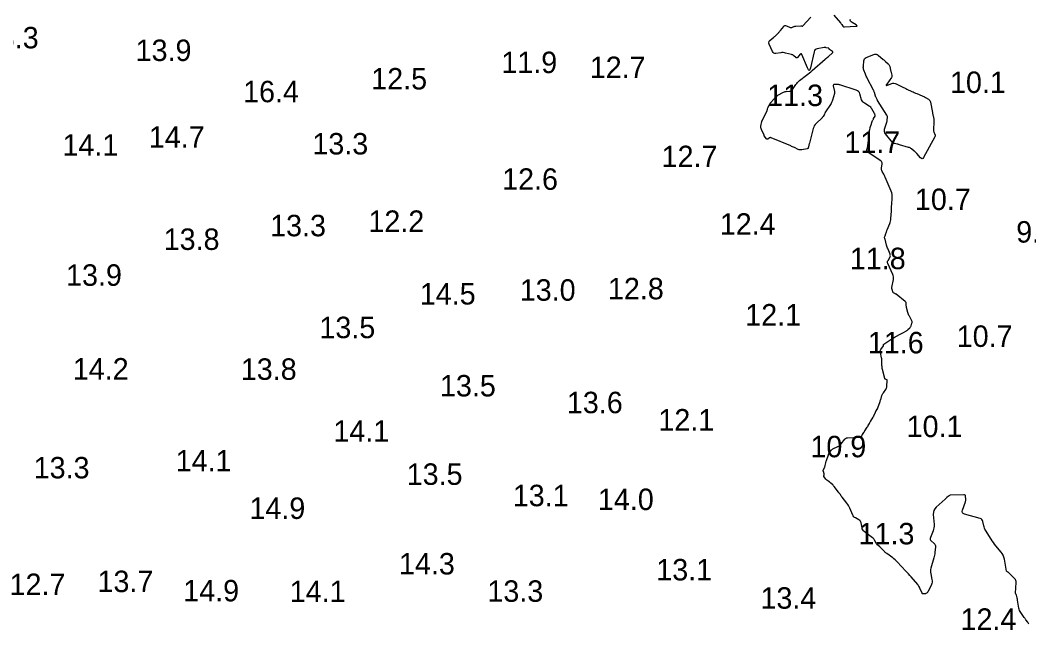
# Model space of a CAD drawing. Extents: x 815352 to 820877, y 582403 to 597439.
# Drawn here: x 819447.5 to 819682.5, y 593633.2 to 593775.3 of the extents above; entities that cross this region are included whole.
import ezdxf

# ---------------------------------------------------------------- set-up
doc = ezdxf.new("R2010")
doc.units = 0
doc.layers.add('V-CONT-EL12', color=7, linetype='Continuous')
doc.layers.add('V-TOPO-SOUN', color=7, linetype='Continuous')

msp = doc.modelspace()

# ---------------------------------------------------------------- linework, layer by layer
at = {"layer": 'V-CONT-EL12'}
for points in [[(819682.56, 593634.52), (819682.47, 593634.67), (819682.37, 593634.81), (819682.27, 593634.95), (819681.86, 593635.51), (819681.76, 593635.64), (819681.66, 593635.78), (819681.56, 593635.92), (819681.46, 593636.06), (819680.64, 593637.2), (819680.48, 593637.44), (819680.36, 593637.7), (819680.26, 593637.97), (819680.2, 593638.25), (819679.9, 593640.13), (819679.88, 593640.25), (819679.86, 593640.38), (819679.83, 593640.5), (819679.8, 593640.62), (819679.64, 593641.25), (819679.62, 593641.3), (819679.61, 593641.34), (819679.59, 593641.38), (819679.57, 593641.42), (819679.48, 593641.58), (819679.47, 593641.62), (819679.45, 593641.66), (819679.45, 593641.7), (819679.45, 593641.75), (819679.57, 593644.2), (819679.57, 593644.24), (819679.57, 593644.28), (819679.57, 593644.32), (819679.57, 593644.36), (819679.55, 593644.51), (819679.55, 593644.55), (819679.54, 593644.59), (819679.53, 593644.62), (819679.52, 593644.66), (819679.43, 593644.86), (819679.41, 593644.9), (819679.39, 593644.94), (819679.36, 593644.98), (819679.33, 593645.02), (819677.71, 593646.59), (819677.68, 593646.62), (819677.65, 593646.64), (819677.61, 593646.66), (819677.58, 593646.68), (819677.44, 593646.76), (819677.4, 593646.78), (819677.38, 593646.81), (819677.36, 593646.84), (819677.35, 593646.88), (819676.84, 593649.67), (819676.73, 593650.12), (819676.56, 593650.55), (819676.34, 593650.95), (819676.06, 593651.32), (819674.85, 593652.77), (819674.55, 593653.13), (819674.27, 593653.51), (819674, 593653.9), (819673.74, 593654.29), (819672.43, 593656.43), (819672.3, 593656.66), (819672.19, 593656.9), (819672.1, 593657.15), (819672.03, 593657.41), (819671.8, 593658.45), (819671.71, 593658.69), (819671.58, 593658.88), (819671.4, 593659.02), (819671.17, 593659.11), (819667.55, 593660.13), (819667.23, 593660.27), (819667.05, 593660.48), (819666.99, 593660.75), (819667.06, 593661.09), (819667.75, 593662.98), (819667.8, 593663.15), (819667.83, 593663.31), (819667.85, 593663.48), (819667.84, 593663.64), (819667.78, 593664.32), (819667.74, 593664.47), (819667.67, 593664.58), (819667.55, 593664.64), (819667.4, 593664.65), (819664.31, 593664.56), (819664.18, 593664.54), (819664.06, 593664.51), (819663.94, 593664.45), (819663.83, 593664.37), (819663.42, 593664), (819663.32, 593663.91), (819663.22, 593663.82), (819663.12, 593663.73), (819663.02, 593663.64), (819660.95, 593661.78), (819660.63, 593661.42), (819660.41, 593661.02), (819660.29, 593660.57), (819660.27, 593660.09), (819660.44, 593657.7), (819660.44, 593657.34), (819660.41, 593656.98), (819660.34, 593656.63), (819660.23, 593656.29), (819659.61, 593654.68), (819659.56, 593654.47), (819659.57, 593654.27), (819659.65, 593654.09), (819659.79, 593653.93), (819660.49, 593653.31), (819660.64, 593653.15), (819660.74, 593652.96), (819660.79, 593652.76), (819660.79, 593652.54), (819660.66, 593651.17), (819660.63, 593650.86), (819660.57, 593650.56), (819660.51, 593650.26), (819660.43, 593649.97), (819659.7, 593647.58), (819659.63, 593647.25), (819659.6, 593646.93), (819659.61, 593646.6), (819659.66, 593646.27), (819659.96, 593644.94), (819660, 593644.62), (819659.99, 593644.31), (819659.93, 593644.01), (819659.82, 593643.71), (819659.04, 593642.09), (819659, 593642.01), (819658.95, 593641.94), (819658.89, 593641.88), (819658.82, 593641.83), (819658.51, 593641.62), (819658.44, 593641.58), (819658.37, 593641.55), (819658.29, 593641.54), (819658.21, 593641.54), (819657.88, 593641.56), (819657.81, 593641.57), (819657.74, 593641.6), (819657.69, 593641.65), (819657.66, 593641.72), (819657.14, 593642.92), (819657.04, 593643.14), (819656.92, 593643.35), (819656.78, 593643.55), (819656.63, 593643.74), (819655.13, 593645.5), (819654.82, 593645.85), (819654.51, 593646.2), (819654.2, 593646.55), (819653.88, 593646.89), (819651.84, 593649.05), (819651.6, 593649.29), (819651.35, 593649.53), (819651.09, 593649.75), (819650.81, 593649.96), (819649.46, 593650.94), (819649.3, 593651.06), (819649.15, 593651.19), (819649.01, 593651.32), (819648.87, 593651.46), (819648.26, 593652.09), (819648.15, 593652.2), (819648.04, 593652.3), (819647.93, 593652.41), (819647.81, 593652.51), (819647.34, 593652.9), (819647.23, 593653.01), (819647.13, 593653.12), (819647.04, 593653.24), (819646.97, 593653.37), (819646.59, 593654.1), (819646.5, 593654.26), (819646.38, 593654.41), (819646.26, 593654.54), (819646.12, 593654.66), (819644.2, 593656.08), (819644, 593656.26), (819643.84, 593656.46), (819643.73, 593656.69), (819643.66, 593656.95), (819643.45, 593658.09), (819643.38, 593658.31), (819643.28, 593658.5), (819643.13, 593658.66), (819642.94, 593658.79), (819642.11, 593659.26), (819641.91, 593659.39), (819641.75, 593659.54), (819641.61, 593659.72), (819641.5, 593659.93), (819640.82, 593661.56), (819640.68, 593661.86), (819640.52, 593662.14), (819640.35, 593662.42), (819640.15, 593662.68), (819639, 593664.11), (819638.95, 593664.17), (819638.91, 593664.22), (819638.88, 593664.28), (819638.84, 593664.35), (819638.71, 593664.6), (819638.67, 593664.66), (819638.63, 593664.72), (819638.59, 593664.78), (819638.54, 593664.83), (819638.35, 593665.07), (819638.3, 593665.12), (819638.25, 593665.18), (819638.21, 593665.24), (819638.16, 593665.3), (819637.21, 593666.55), (819637.12, 593666.66), (819637.03, 593666.77), (819636.93, 593666.87), (819636.83, 593666.97), (819636.38, 593667.4), (819636.29, 593667.48), (819636.19, 593667.56), (819636.1, 593667.63), (819636, 593667.7), (819635.6, 593667.98), (819635.5, 593668.05), (819635.41, 593668.13), (819635.33, 593668.21), (819635.25, 593668.3), (819634.82, 593668.82), (819634.78, 593668.88), (819634.76, 593668.93), (819634.76, 593668.99), (819634.77, 593669.05), (819634.83, 593669.31), (819634.84, 593669.37), (819634.85, 593669.43), (819634.84, 593669.5), (819634.82, 593669.56), (819634.66, 593670.05), (819634.64, 593670.16), (819634.63, 593670.26), (819634.65, 593670.36), (819634.68, 593670.46), (819634.92, 593670.99), (819634.97, 593671.12), (819635.02, 593671.24), (819635.05, 593671.37), (819635.08, 593671.5), (819635.21, 593672.1), (819635.24, 593672.25), (819635.28, 593672.39), (819635.32, 593672.53), (819635.36, 593672.67), (819635.83, 593674), (819635.88, 593674.14), (819635.95, 593674.27), (819636.02, 593674.4), (819636.1, 593674.52), (819636.45, 593674.99), (819636.55, 593675.1), (819636.65, 593675.2), (819636.77, 593675.28), (819636.9, 593675.35), (819638.03, 593675.88), (819638.25, 593676), (819638.45, 593676.14), (819638.64, 593676.31), (819638.8, 593676.5), (819639.66, 593677.61), (819639.7, 593677.66), (819639.74, 593677.7), (819639.79, 593677.74), (819639.85, 593677.77), (819640.07, 593677.9), (819640.13, 593677.93), (819640.18, 593677.95), (819640.24, 593677.96), (819640.31, 593677.97), (819642.97, 593678.1), (819643.04, 593678.1), (819643.1, 593678.11), (819643.17, 593678.13), (819643.23, 593678.15), (819643.52, 593678.24), (819643.56, 593678.26), (819643.59, 593678.28), (819643.62, 593678.32), (819643.63, 593678.36), (819643.68, 593678.53), (819643.7, 593678.57), (819643.71, 593678.61), (819643.73, 593678.65), (819643.76, 593678.69), (819644.09, 593679.18), (819644.16, 593679.27), (819644.22, 593679.37), (819644.28, 593679.46), (819644.34, 593679.56), (819644.86, 593680.38), (819644.93, 593680.49), (819645, 593680.6), (819645.07, 593680.71), (819645.13, 593680.83), (819645.39, 593681.28), (819645.46, 593681.4), (819645.52, 593681.51), (819645.59, 593681.63), (819645.65, 593681.74), (819646.25, 593682.76), (819646.32, 593682.88), (819646.38, 593683), (819646.44, 593683.12), (819646.49, 593683.24), (819646.79, 593683.92), (819646.8, 593683.94), (819646.82, 593683.96), (819646.83, 593683.99), (819646.84, 593684.01), (819646.89, 593684.1), (819646.9, 593684.12), (819646.92, 593684.14), (819646.93, 593684.16), (819646.95, 593684.19), (819647.22, 593684.58), (819647.26, 593684.65), (819647.3, 593684.73), (819647.34, 593684.81), (819647.37, 593684.89), (819647.87, 593686.39), (819647.93, 593686.56), (819647.98, 593686.73), (819648.04, 593686.91), (819648.09, 593687.08), (819648.31, 593687.77), (819648.37, 593687.94), (819648.45, 593688.11), (819648.53, 593688.26), (819648.63, 593688.41), (819649.2, 593689.19), (819649.31, 593689.37), (819649.4, 593689.57), (819649.45, 593689.77), (819649.48, 593689.99), (819649.55, 593691.3), (819649.54, 593691.37), (819649.52, 593691.42), (819649.48, 593691.46), (819649.42, 593691.48), (819649.15, 593691.57), (819649.09, 593691.6), (819649.04, 593691.64), (819649, 593691.69), (819648.98, 593691.75), (819648.42, 593693.89), (819648.38, 593694.11), (819648.34, 593694.33), (819648.32, 593694.55), (819648.31, 593694.77), (819648.3, 593695.66), (819648.3, 593695.89), (819648.28, 593696.11), (819648.25, 593696.33), (819648.21, 593696.55), (819647.94, 593697.85), (819647.92, 593698.02), (819647.93, 593698.2), (819647.98, 593698.36), (819648.07, 593698.51), (819648.67, 593699.37), (819648.69, 593699.4), (819648.7, 593699.43), (819648.7, 593699.46), (819648.7, 593699.5), (819648.67, 593699.63), (819648.67, 593699.66), (819648.68, 593699.69), (819648.69, 593699.71), (819648.71, 593699.74), (819650.38, 593700.85), (819650.63, 593701.02), (819650.89, 593701.18), (819651.15, 593701.33), (819651.42, 593701.47), (819652.74, 593702.16), (819652.88, 593702.23), (819653.02, 593702.31), (819653.17, 593702.39), (819653.31, 593702.47), (819653.9, 593702.81), (819654.02, 593702.89), (819654.14, 593702.97), (819654.25, 593703.06), (819654.36, 593703.16), (819654.78, 593703.57), (819654.88, 593703.68), (819654.96, 593703.79), (819655.03, 593703.92), (819655.09, 593704.05), (819655.3, 593704.62), (819655.34, 593704.76), (819655.35, 593704.9), (819655.32, 593705.04), (819655.27, 593705.17), (819654.69, 593706.27), (819654.59, 593706.48), (819654.5, 593706.7), (819654.42, 593706.92), (819654.35, 593707.15), (819654.05, 593708.29), (819654.02, 593708.42), (819654, 593708.54), (819653.98, 593708.67), (819653.97, 593708.8), (819653.94, 593709.32), (819653.93, 593709.44), (819653.88, 593709.55), (819653.82, 593709.65), (819653.73, 593709.73), (819651.6, 593711.39), (819651.53, 593711.44), (819651.47, 593711.49), (819651.4, 593711.53), (819651.33, 593711.58), (819651.02, 593711.75), (819650.96, 593711.79), (819650.92, 593711.84), (819650.88, 593711.9), (819650.85, 593711.96), (819650.76, 593712.27), (819650.74, 593712.33), (819650.73, 593712.39), (819650.71, 593712.45), (819650.7, 593712.51), (819650.64, 593712.76), (819650.63, 593712.82), (819650.63, 593712.88), (819650.63, 593712.95), (819650.64, 593713.01), (819650.98, 593714.8), (819651.01, 593715.12), (819651, 593715.43), (819650.94, 593715.74), (819650.82, 593716.03), (819649.68, 593718.53), (819649.61, 593718.72), (819649.6, 593718.9), (819649.63, 593719.09), (819649.72, 593719.27), (819650.15, 593719.98), (819650.23, 593720.17), (819650.27, 593720.35), (819650.26, 593720.54), (819650.21, 593720.73), (819649.72, 593721.9), (819649.62, 593722.14), (819649.54, 593722.38), (819649.46, 593722.62), (819649.39, 593722.86), (819649.03, 593724.26), (819649.02, 593724.3), (819649.01, 593724.34), (819648.99, 593724.38), (819648.97, 593724.42), (819648.9, 593724.57), (819648.89, 593724.61), (819648.88, 593724.65), (819648.89, 593724.69), (819648.9, 593724.73), (819649.05, 593725.05), (819649.08, 593725.12), (819649.11, 593725.18), (819649.14, 593725.25), (819649.16, 593725.32), (819649.34, 593725.92), (819649.38, 593726.04), (819649.42, 593726.16), (819649.46, 593726.28), (819649.51, 593726.4), (819650.12, 593727.86), (819650.23, 593728.14), (819650.31, 593728.43), (819650.37, 593728.73), (819650.4, 593729.03), (819650.5, 593730.74), (819650.53, 593731.12), (819650.55, 593731.51), (819650.57, 593731.9), (819650.6, 593732.28), (819650.7, 593733.89), (819650.7, 593734.29), (819650.66, 593734.68), (819650.58, 593735.05), (819650.45, 593735.43), (819649.09, 593738.7), (819649.01, 593738.88), (819648.93, 593739.05), (819648.84, 593739.22), (819648.75, 593739.38), (819648.36, 593740.04), (819648.27, 593740.21), (819648.22, 593740.38), (819648.2, 593740.56), (819648.21, 593740.75), (819648.35, 593741.77), (819648.36, 593741.99), (819648.31, 593742.19), (819648.2, 593742.36), (819648.03, 593742.5), (819645.6, 593744.14), (819645.55, 593744.17), (819645.5, 593744.2), (819645.45, 593744.23), (819645.4, 593744.26), (819645.19, 593744.37), (819645.14, 593744.4), (819645.1, 593744.43), (819645.06, 593744.47), (819645.03, 593744.52), (819644.82, 593744.82), (819644.78, 593744.89), (819644.76, 593744.96), (819644.76, 593745.03), (819644.78, 593745.11), (819644.91, 593745.56), (819644.94, 593745.67), (819644.96, 593745.77), (819644.98, 593745.87), (819644.99, 593745.98), (819645.37, 593749.29), (819645.39, 593749.4), (819645.41, 593749.52), (819645.43, 593749.63), (819645.46, 593749.75), (819645.57, 593750.2), (819645.6, 593750.32), (819645.63, 593750.43), (819645.67, 593750.54), (819645.7, 593750.65), (819646.14, 593751.89), (819646.19, 593752.01), (819646.24, 593752.12), (819646.3, 593752.24), (819646.36, 593752.35), (819646.7, 593752.94), (819646.72, 593752.98), (819646.73, 593753.02), (819646.73, 593753.07), (819646.72, 593753.12), (819646.67, 593753.31), (819646.66, 593753.36), (819646.64, 593753.41), (819646.62, 593753.45), (819646.6, 593753.49), (819645.96, 593754.61), (819645.83, 593754.8), (819645.68, 593754.97), (819645.52, 593755.12), (819645.33, 593755.25), (819644.23, 593755.9), (819644, 593756.06), (819643.82, 593756.26), (819643.67, 593756.48), (819643.57, 593756.75), (819643.16, 593758.13), (819643.04, 593758.42), (819642.86, 593758.66), (819642.62, 593758.84), (819642.33, 593758.97), (819638.49, 593760.18), (819638.33, 593760.23), (819638.18, 593760.25), (819638.02, 593760.27), (819637.86, 593760.28), (819637.22, 593760.27), (819637.08, 593760.25), (819637, 593760.19), (819636.96, 593760.09), (819636.97, 593759.95), (819637.24, 593758.64), (819637.25, 593758.6), (819637.26, 593758.56), (819637.26, 593758.52), (819637.27, 593758.48), (819637.28, 593758.32), (819637.29, 593758.28), (819637.29, 593758.24), (819637.28, 593758.2), (819637.27, 593758.16), (819636.79, 593756.64), (819636.7, 593756.38), (819636.59, 593756.12), (819636.46, 593755.88), (819636.31, 593755.64), (819635.12, 593753.88), (819635.09, 593753.83), (819635.06, 593753.77), (819635.04, 593753.71), (819635.02, 593753.65), (819634.95, 593753.41), (819634.94, 593753.36), (819634.91, 593753.3), (819634.88, 593753.25), (819634.85, 593753.19), (819634.58, 593752.84), (819634.53, 593752.76), (819634.46, 593752.69), (819634.4, 593752.62), (819634.34, 593752.55), (819632.97, 593751.2), (819632.74, 593750.94), (819632.55, 593750.65), (819632.4, 593750.35), (819632.29, 593750.02), (819631.4, 593746.58), (819631.37, 593746.47), (819631.34, 593746.35), (819631.31, 593746.24), (819631.28, 593746.12), (819631.13, 593745.48), (819631.12, 593745.46), (819631.11, 593745.44), (819631.09, 593745.42), (819631.08, 593745.4), (819631, 593745.34), (819630.98, 593745.32), (819630.96, 593745.31), (819630.94, 593745.3), (819630.92, 593745.3), (819629.63, 593745.05), (819629.41, 593745.02), (819629.2, 593745.03), (819628.99, 593745.08), (819628.78, 593745.16), (819627.91, 593745.57), (819627.7, 593745.68), (819627.49, 593745.77), (819627.27, 593745.87), (819627.05, 593745.96), (819622.47, 593747.87), (819622.37, 593747.9), (819622.28, 593747.9), (819622.18, 593747.88), (819622.09, 593747.83), (819621.74, 593747.58), (819621.66, 593747.53), (819621.58, 593747.53), (819621.51, 593747.56), (819621.44, 593747.62), (819620.9, 593748.34), (819620.89, 593748.36), (819620.88, 593748.38), (819620.87, 593748.41), (819620.86, 593748.44), (819620.84, 593748.55), (819620.84, 593748.57), (819620.83, 593748.6), (819620.82, 593748.63), (819620.81, 593748.65), (819620.22, 593749.82), (819620.15, 593750), (819620.1, 593750.19), (819620.09, 593750.38), (819620.11, 593750.57), (819620.31, 593751.7), (819620.32, 593751.73), (819620.33, 593751.75), (819620.34, 593751.77), (819620.36, 593751.79), (819620.44, 593751.87), (819620.46, 593751.89), (819620.48, 593751.91), (819620.49, 593751.93), (819620.51, 593751.95), (819621.53, 593754.23), (819621.56, 593754.3), (819621.59, 593754.38), (819621.62, 593754.45), (819621.64, 593754.53), (819621.74, 593754.85), (819621.76, 593754.92), (819621.79, 593755), (819621.82, 593755.07), (819621.86, 593755.15), (819622.16, 593755.7), (819622.22, 593755.81), (819622.29, 593755.92), (819622.37, 593756.02), (819622.45, 593756.12), (819623.11, 593756.87), (819623.19, 593756.96), (819623.28, 593757.05), (819623.36, 593757.14), (819623.45, 593757.22), (819623.8, 593757.56), (819623.89, 593757.65), (819623.98, 593757.72), (819624.08, 593757.79), (819624.19, 593757.86), (819625.2, 593758.44), (819625.38, 593758.53), (819625.57, 593758.6), (819625.77, 593758.65), (819625.97, 593758.67), (819626.8, 593758.72), (819627, 593758.75), (819627.17, 593758.83), (819627.32, 593758.94), (819627.45, 593759.09), (819628.28, 593760.29), (819628.47, 593760.54), (819628.67, 593760.78), (819628.9, 593760.99), (819629.13, 593761.19), (819630.72, 593762.43), (819631.07, 593762.7), (819631.41, 593762.98), (819631.75, 593763.26), (819632.08, 593763.55), (819635.08, 593766.16), (819635.27, 593766.33), (819635.46, 593766.5), (819635.65, 593766.66), (819635.84, 593766.83), (819636.77, 593767.64), (819636.85, 593767.73), (819636.87, 593767.82), (819636.84, 593767.91), (819636.75, 593768), (819636.08, 593768.47), (819636.06, 593768.49), (819636.04, 593768.51), (819636.02, 593768.53), (819636.01, 593768.56), (819635.97, 593768.66), (819635.95, 593768.69), (819635.94, 593768.71), (819635.92, 593768.72), (819635.89, 593768.73), (819635.31, 593768.87), (819635.2, 593768.89), (819635.1, 593768.9), (819634.99, 593768.9), (819634.88, 593768.89), (819633.24, 593768.63), (819632.96, 593768.55), (819632.74, 593768.41), (819632.58, 593768.2), (819632.49, 593767.92), (819631.69, 593764.21), (819631.54, 593763.74), (819631.37, 593763.57), (819631.17, 593763.7), (819630.94, 593764.14), (819629.66, 593767.27), (819629.57, 593767.41), (819629.48, 593767.47), (819629.37, 593767.44), (819629.24, 593767.33), (819628.67, 593766.61), (819628.57, 593766.51), (819628.46, 593766.47), (819628.35, 593766.49), (819628.23, 593766.57), (819627.76, 593766.99), (819627.64, 593767.09), (819627.51, 593767.17), (819627.37, 593767.23), (819627.22, 593767.28), (819625.86, 593767.62), (819625.58, 593767.68), (819625.3, 593767.71), (819625.02, 593767.71), (819624.74, 593767.69), (819623.6, 593767.54), (819623.34, 593767.54), (819623.11, 593767.62), (819622.93, 593767.77), (819622.79, 593767.99), (819622.02, 593769.71), (819622, 593769.78), (819621.98, 593769.85), (819621.98, 593769.92), (819621.98, 593770), (819622.02, 593770.3), (819622.04, 593770.37), (819622.07, 593770.44), (819622.11, 593770.49), (819622.16, 593770.54), (819623.15, 593771.33), (819623.29, 593771.44), (819623.43, 593771.56), (819623.56, 593771.68), (819623.68, 593771.81), (819624.18, 593772.33), (819624.31, 593772.47), (819624.43, 593772.6), (819624.55, 593772.74), (819624.66, 593772.88), (819625.43, 593773.81), (819625.56, 593773.93), (819625.71, 593774), (819625.87, 593774.01), (819626.04, 593773.96), (819626.93, 593773.61), (819627.03, 593773.58), (819627.14, 593773.57), (819627.24, 593773.58), (819627.35, 593773.61), (819627.77, 593773.79), (819627.88, 593773.83), (819627.98, 593773.86), (819628.09, 593773.88), (819628.21, 593773.9), (819629.42, 593773.98), (819629.47, 593773.98), (819629.51, 593773.97), (819629.55, 593773.97), (819629.59, 593773.96), (819629.76, 593773.91), (819629.8, 593773.9), (819629.84, 593773.91), (819629.88, 593773.92), (819629.91, 593773.95), (819631.71, 593775.98)], [(819637.12, 593776.47), (819638.66, 593774.65), (819638.73, 593774.55), (819638.8, 593774.46), (819638.87, 593774.37), (819638.94, 593774.27), (819639.19, 593773.88), (819639.26, 593773.79), (819639.35, 593773.73), (819639.45, 593773.7), (819639.56, 593773.7), (819642.23, 593773.87), (819642.45, 593773.91), (819642.53, 593773.97), (819642.48, 593774.06), (819642.3, 593774.18), (819641.33, 593774.71), (819641.12, 593774.86), (819640.99, 593775.05), (819640.94, 593775.26), (819640.97, 593775.52)]]:
    msp.add_lwpolyline(points, dxfattribs=at)
msp.add_lwpolyline([(819655.07, 593745.39), (819654.9, 593745.49), (819654.72, 593745.58), (819654.53, 593745.64), (819652.42, 593746.26), (819652.27, 593746.3), (819652.13, 593746.33), (819651.98, 593746.37), (819651.83, 593746.4), (819651.24, 593746.51), (819651.1, 593746.55), (819650.97, 593746.61), (819650.86, 593746.69), (819650.76, 593746.8), (819649.15, 593748.77), (819648.98, 593749.03), (819648.89, 593749.3), (819648.87, 593749.59), (819648.93, 593749.89), (819649.42, 593751.48), (819649.46, 593751.62), (819649.49, 593751.75), (819649.51, 593751.89), (819649.53, 593752.03), (819649.6, 593752.59), (819649.6, 593752.73), (819649.58, 593752.86), (819649.54, 593752.99), (819649.48, 593753.11), (819647.3, 593756.57), (819647.24, 593756.67), (819647.18, 593756.77), (819647.13, 593756.87), (819647.08, 593756.98), (819646.89, 593757.41), (819646.84, 593757.52), (819646.8, 593757.63), (819646.76, 593757.74), (819646.73, 593757.85), (819646.54, 593758.45), (819646.49, 593758.59), (819646.44, 593758.72), (819646.38, 593758.85), (819646.32, 593758.98), (819644.88, 593761.78), (819644.77, 593762), (819644.66, 593762.23), (819644.56, 593762.45), (819644.47, 593762.68), (819644.11, 593763.6), (819644.03, 593763.83), (819643.98, 593764.06), (819643.96, 593764.3), (819643.97, 593764.55), (819644.07, 593765.78), (819644.13, 593766.04), (819644.24, 593766.26), (819644.42, 593766.44), (819644.65, 593766.57), (819646.39, 593767.3), (819646.68, 593767.39), (819646.95, 593767.38), (819647.2, 593767.3), (819647.45, 593767.13), (819648.57, 593766.13), (819648.72, 593766), (819648.87, 593765.87), (819649.02, 593765.74), (819649.16, 593765.61), (819649.77, 593765.09), (819649.9, 593764.96), (819650.01, 593764.81), (819650.09, 593764.65), (819650.14, 593764.47), (819650.33, 593763.64), (819650.36, 593763.49), (819650.4, 593763.34), (819650.43, 593763.2), (819650.47, 593763.05), (819650.61, 593762.47), (819650.63, 593762.33), (819650.62, 593762.19), (819650.58, 593762.06), (819650.51, 593761.94), (819649.41, 593760.36), (819649.3, 593760.18), (819649.3, 593760.08), (819649.4, 593760.06), (819649.6, 593760.11), (819650.61, 593760.5), (819650.86, 593760.58), (819651.11, 593760.59), (819651.36, 593760.55), (819651.6, 593760.46), (819653.01, 593759.76), (819653.29, 593759.62), (819653.57, 593759.48), (819653.85, 593759.34), (819654.14, 593759.21), (819655.3, 593758.67), (819655.57, 593758.55), (819655.85, 593758.42), (819656.12, 593758.3), (819656.4, 593758.19), (819657.66, 593757.66), (819657.86, 593757.57), (819658.05, 593757.48), (819658.24, 593757.38), (819658.43, 593757.27), (819659.17, 593756.83), (819659.33, 593756.7), (819659.46, 593756.55), (819659.56, 593756.38), (819659.62, 593756.18), (819660.07, 593753.76), (819660.11, 593753.56), (819660.14, 593753.37), (819660.18, 593753.17), (819660.22, 593752.98), (819660.36, 593752.2), (819660.39, 593752.01), (819660.41, 593751.81), (819660.42, 593751.61), (819660.41, 593751.42), (819660.29, 593749.86), (819660.29, 593749.7), (819660.31, 593749.55), (819660.35, 593749.4), (819660.4, 593749.25), (819660.66, 593748.66), (819660.71, 593748.52), (819660.72, 593748.37), (819660.7, 593748.23), (819660.64, 593748.09), (819657.98, 593743.25), (819657.84, 593743.05), (819657.67, 593742.97), (819657.5, 593743.01), (819657.31, 593743.18), (819656.41, 593744.21), (819656.27, 593744.36), (819656.13, 593744.5), (819655.99, 593744.64), (819655.84, 593744.77), (819655.22, 593745.28)], close=True, dxfattribs=at)

# ---------------------------------------------------------------- texts
at = {"layer": 'V-TOPO-SOUN'}
for s, p in [('13.3 ', (819438.83, 593768.71)), ('13.9 ', (819474.43, 593765.76)), ('11.9 ', (819559.63, 593762.94)), ('12.7 ', (819580.23, 593761.79)), ('12.5 ', (819529.32, 593759.13)), ('10.1 ', (819664.16, 593758.31)), ('16.4 ', (819499.46, 593756.15)), ('11.3 ', (819621.57, 593755.26)), ('14.7 ', (819477.51, 593745.55)), ('14.1 ', (819457.37, 593743.68)), ('13.3 ', (819515.6, 593743.98)), ('11.7 ', (819639.55, 593744.34)), ('12.7 ', (819596.97, 593741.02)), ('12.6 ', (819559.81, 593735.74)), ('10.7 ', (819655.99, 593731.02)), ('12.2 ', (819528.66, 593725.93)), ('13.3 ', (819505.76, 593724.91)), ('12.4 ', (819610.52, 593725.27)), ('9.9', (819679.59, 593723.44)), ('13.8 ', (819480.96, 593721.73)), ('11.8 ', (819640.83, 593717.24)), ('13.9 ', (819458.22, 593713.37)), ('13.0 ', (819563.92, 593709.89)), ('12.8 ', (819584.47, 593710.22)), ('14.5 ', (819540.63, 593709)), ('12.1 ', (819616.46, 593704.11)), ('13.5 ', (819517.24, 593701.16)), ('11.6 ', (819645.01, 593697.62)), ('10.7 ', (819665.73, 593699.13)), ('14.2 ', (819459.79, 593691.52)), ('13.8 ', (819498.93, 593691.45)), ('13.5 ', (819545.33, 593687.58)), ('13.6 ', (819574.9, 593683.67)), ('12.1 ', (819596.22, 593679.64)), ('14.1 ', (819520.5, 593677.01)), ('10.1 ', (819654.06, 593678.1)), ('10.9 ', (819631.64, 593673.4)), ('14.1 ', (819483.75, 593670.09)), ('13.3 ', (819450.67, 593668.48)), ('13.5 ', (819537.58, 593666.97)), ('13.1 ', (819562.29, 593661.99)), ('14.0 ', (819582.13, 593661.1)), ('14.9 ', (819500.94, 593659.03)), ('11.3 ', (819642.86, 593653.1)), ('14.3 ', (819535.78, 593646.08)), ('13.1 ', (819595.73, 593644.7)), ('12.7 ', (819445.06, 593641.29)), ('13.7 ', (819465.54, 593641.97)), ('14.9 ', (819485.52, 593639.81)), ('14.1 ', (819510.33, 593639.65)), ('13.3 ', (819556.38, 593639.71)), ('13.4 ', (819620, 593638.1)), ('12.4 ', (819666.62, 593633.18))]:
    msp.add_text(s, height=5, dxfattribs=at).set_placement(p)

doc.saveas('drawing.dxf')
